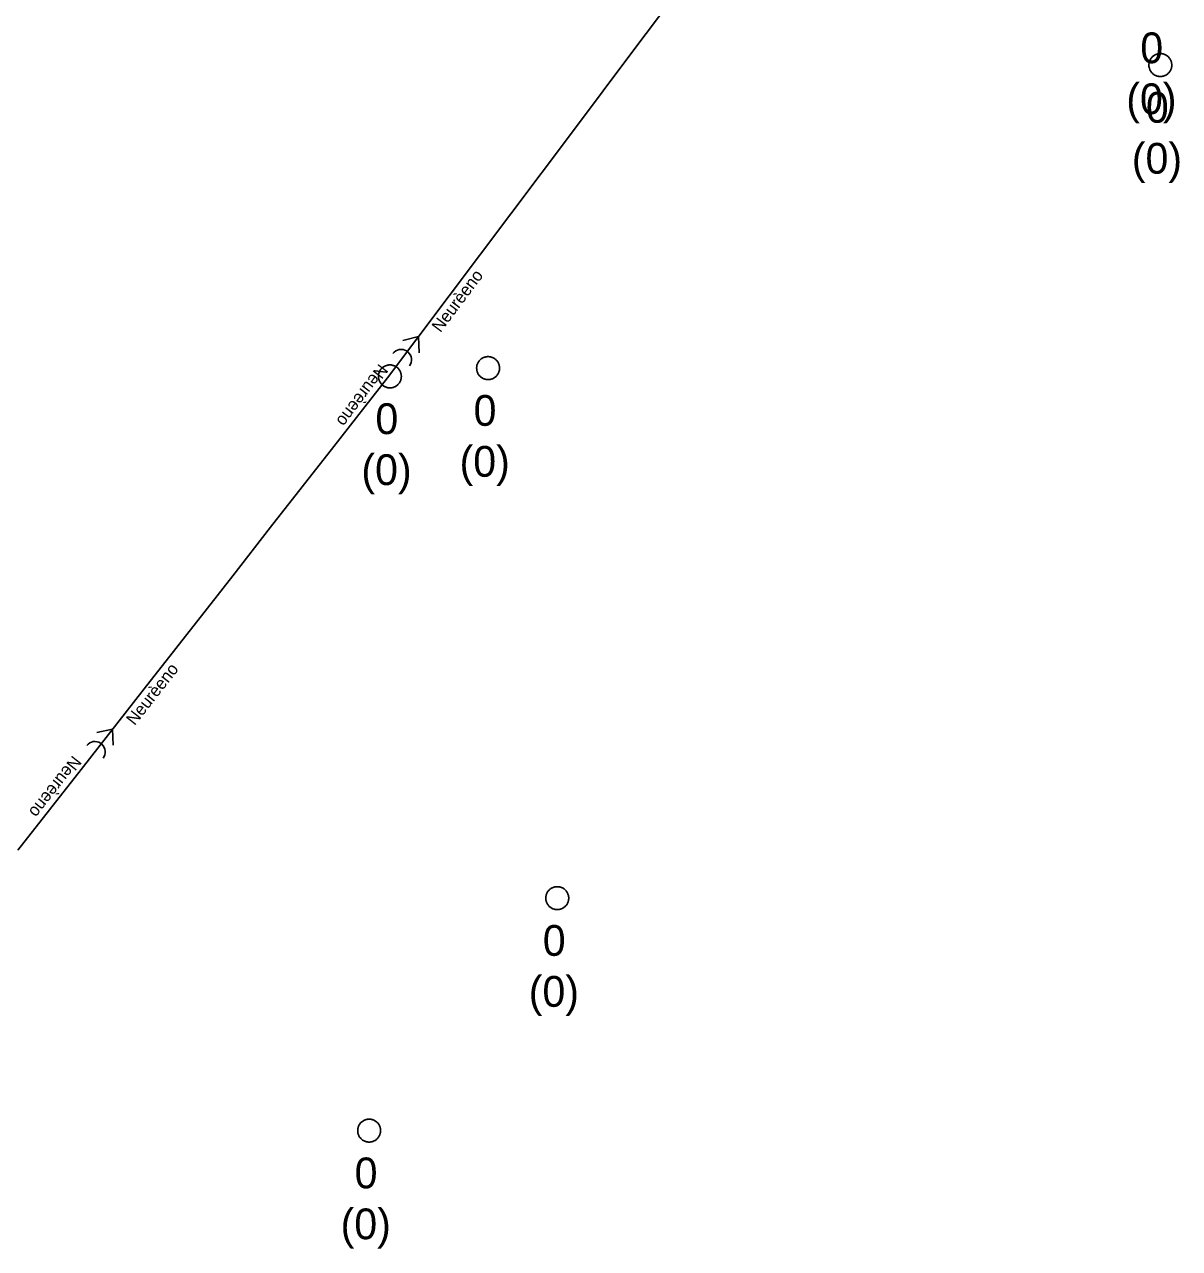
# Model space of a CAD drawing. Extents: x -606452 to -604459, y -1157823 to -1156972.
# Drawn here: x -606004.54 to -605979.35, y -1157617.5 to -1157590.81 of the extents above; entities that cross this region are included whole.
import ezdxf

# ---------------------------------------------------------------- set-up
doc = ezdxf.new("R2010")
doc.units = 0
doc.layers.add('Stoka', color=7, linetype='Continuous')
doc.layers.add('Vstupní šachta stoky', color=7, linetype='Continuous')

msp = doc.modelspace()

# ---------------------------------------------------------------- linework, layer by layer
at = {"layer": 'Stoka'}
for points in [[(-605989.904, -1157589.572), (-605991.247, -1157591.359)], [(-605991.247, -1157591.359), (-605992.59, -1157593.147)], [(-605992.59, -1157593.147), (-605993.934, -1157594.935)], [(-605993.934, -1157594.935), (-605995.277, -1157596.722)], [(-605995.277, -1157596.722), (-605996.62, -1157598.51)], [(-605995.949, -1157597.615), (-605996.288, -1157597.696)], [(-605995.948, -1157597.615), (-605995.931, -1157597.965)], [(-605996.504, -1157597.981), (-605996.476, -1157597.951), (-605996.443, -1157597.926), (-605996.406, -1157597.908), (-605996.367, -1157597.896), (-605996.325, -1157597.892), (-605996.284, -1157597.896), (-605996.245, -1157597.907), (-605996.208, -1157597.925), (-605996.175, -1157597.95), (-605996.147, -1157597.981), (-605996.125, -1157598.016), (-605996.11, -1157598.054), (-605996.102, -1157598.095), (-605996.102, -1157598.136), (-605996.11, -1157598.176), (-605996.125, -1157598.215), (-605996.146, -1157598.25)], [(-605996.62, -1157598.51), (-605997.795, -1157600.011)], [(-605997.795, -1157600.011), (-605999.174, -1157601.772)], [(-605999.174, -1157601.772), (-606000, -1157602.828)], [(-606000, -1157602.828), (-606000.552, -1157603.533)], [(-606000.552, -1157603.533), (-606001.93, -1157605.294)], [(-606001.93, -1157605.294), (-606003.308, -1157607.055)], [(-606002.62, -1157606.173), (-606002.961, -1157606.248)], [(-606002.619, -1157606.173), (-606002.608, -1157606.523)], [(-606003.182, -1157606.528), (-606003.153, -1157606.498), (-606003.12, -1157606.474), (-606003.083, -1157606.456), (-606003.043, -1157606.446), (-606003.002, -1157606.443), (-606002.961, -1157606.447), (-606002.921, -1157606.459), (-606002.884, -1157606.478), (-606002.852, -1157606.504), (-606002.825, -1157606.535), (-606002.804, -1157606.57), (-606002.789, -1157606.609), (-606002.782, -1157606.65), (-606002.783, -1157606.691), (-606002.791, -1157606.731), (-606002.807, -1157606.769), (-606002.829, -1157606.804)], [(-606003.308, -1157607.055), (-606004.686, -1157608.815)]]:
    msp.add_lwpolyline(points, dxfattribs=at)
at = {"layer": 'Vstupní šachta stoky'}
for p, q in [((-605979.777, -1157591.443), (-605979.764, -1157591.443)), ((-605994.442, -1157598.051), (-605994.429, -1157598.051)), ((-605996.584, -1157598.232), (-605996.571, -1157598.232)), ((-605992.933, -1157609.608), (-605992.92, -1157609.608)), ((-605997.037, -1157614.677), (-605997.024, -1157614.677))]:
    msp.add_line(p, q, dxfattribs=at)
for points in [[(-605979.764, -1157591.443), (-605979.751, -1157591.443), (-605979.738, -1157591.444), (-605979.725, -1157591.446), (-605979.712, -1157591.449), (-605979.699, -1157591.452), (-605979.686, -1157591.455), (-605979.674, -1157591.46), (-605979.662, -1157591.465), (-605979.65, -1157591.471), (-605979.638, -1157591.477), (-605979.627, -1157591.484), (-605979.616, -1157591.492), (-605979.606, -1157591.5), (-605979.596, -1157591.508), (-605979.586, -1157591.517), (-605979.577, -1157591.527), (-605979.569, -1157591.537), (-605979.561, -1157591.548), (-605979.553, -1157591.559), (-605979.546, -1157591.57), (-605979.54, -1157591.582), (-605979.535, -1157591.594), (-605979.53, -1157591.606), (-605979.525, -1157591.618), (-605979.522, -1157591.631), (-605979.519, -1157591.644), (-605979.517, -1157591.657), (-605979.515, -1157591.67), (-605979.514, -1157591.683), (-605979.514, -1157591.696), (-605979.515, -1157591.71), (-605979.516, -1157591.723), (-605979.518, -1157591.736), (-605979.52, -1157591.749), (-605979.524, -1157591.761), (-605979.527, -1157591.774), (-605979.532, -1157591.786), (-605979.537, -1157591.799), (-605979.543, -1157591.81), (-605979.55, -1157591.822), (-605979.557, -1157591.833), (-605979.564, -1157591.844), (-605979.573, -1157591.854), (-605979.581, -1157591.864), (-605979.591, -1157591.873), (-605979.601, -1157591.882), (-605979.611, -1157591.891), (-605979.621, -1157591.898), (-605979.632, -1157591.906), (-605979.644, -1157591.912), (-605979.656, -1157591.918), (-605979.668, -1157591.924), (-605979.68, -1157591.928), (-605979.692, -1157591.933), (-605979.705, -1157591.936), (-605979.718, -1157591.939), (-605979.731, -1157591.941), (-605979.744, -1157591.942), (-605979.757, -1157591.943), (-605979.771, -1157591.943), (-605979.784, -1157591.942), (-605979.797, -1157591.941), (-605979.81, -1157591.939), (-605979.823, -1157591.936), (-605979.836, -1157591.933), (-605979.848, -1157591.928), (-605979.86, -1157591.924), (-605979.872, -1157591.918), (-605979.884, -1157591.912), (-605979.896, -1157591.906), (-605979.907, -1157591.898), (-605979.917, -1157591.891), (-605979.927, -1157591.882), (-605979.937, -1157591.873), (-605979.947, -1157591.864), (-605979.955, -1157591.854), (-605979.964, -1157591.844), (-605979.971, -1157591.833), (-605979.978, -1157591.822), (-605979.985, -1157591.81), (-605979.991, -1157591.799), (-605979.996, -1157591.786), (-605980.001, -1157591.774), (-605980.004, -1157591.761), (-605980.008, -1157591.749), (-605980.01, -1157591.736), (-605980.012, -1157591.723), (-605980.013, -1157591.71), (-605980.014, -1157591.696), (-605980.014, -1157591.683), (-605980.013, -1157591.67), (-605980.011, -1157591.657), (-605980.009, -1157591.644), (-605980.006, -1157591.631), (-605980.003, -1157591.618), (-605979.998, -1157591.606), (-605979.993, -1157591.594), (-605979.988, -1157591.582), (-605979.982, -1157591.57), (-605979.975, -1157591.559)], [(-605979.975, -1157591.559), (-605979.967, -1157591.548), (-605979.959, -1157591.537), (-605979.951, -1157591.527), (-605979.942, -1157591.517), (-605979.932, -1157591.508), (-605979.922, -1157591.5), (-605979.912, -1157591.492), (-605979.901, -1157591.484), (-605979.89, -1157591.477), (-605979.878, -1157591.471), (-605979.866, -1157591.465), (-605979.854, -1157591.46), (-605979.842, -1157591.455), (-605979.829, -1157591.452), (-605979.816, -1157591.449), (-605979.803, -1157591.446), (-605979.79, -1157591.444), (-605979.777, -1157591.443)], [(-605994.429, -1157598.051), (-605994.416, -1157598.051), (-605994.403, -1157598.052), (-605994.39, -1157598.054), (-605994.377, -1157598.057), (-605994.364, -1157598.06), (-605994.351, -1157598.063), (-605994.339, -1157598.068), (-605994.327, -1157598.073), (-605994.315, -1157598.079), (-605994.303, -1157598.085), (-605994.292, -1157598.092), (-605994.281, -1157598.1), (-605994.271, -1157598.108), (-605994.261, -1157598.116), (-605994.251, -1157598.125), (-605994.242, -1157598.135), (-605994.234, -1157598.145), (-605994.226, -1157598.156), (-605994.218, -1157598.167), (-605994.211, -1157598.178), (-605994.205, -1157598.19), (-605994.2, -1157598.202), (-605994.195, -1157598.214), (-605994.19, -1157598.226), (-605994.187, -1157598.239), (-605994.184, -1157598.252), (-605994.182, -1157598.265), (-605994.18, -1157598.278), (-605994.179, -1157598.291), (-605994.179, -1157598.304), (-605994.18, -1157598.318), (-605994.181, -1157598.331), (-605994.183, -1157598.344), (-605994.185, -1157598.357), (-605994.189, -1157598.369), (-605994.192, -1157598.382), (-605994.197, -1157598.394), (-605994.202, -1157598.407), (-605994.208, -1157598.418), (-605994.215, -1157598.43), (-605994.222, -1157598.441), (-605994.229, -1157598.452), (-605994.238, -1157598.462), (-605994.246, -1157598.472), (-605994.256, -1157598.481), (-605994.266, -1157598.49), (-605994.276, -1157598.499), (-605994.286, -1157598.506), (-605994.297, -1157598.514), (-605994.309, -1157598.52), (-605994.321, -1157598.526), (-605994.333, -1157598.532), (-605994.345, -1157598.536), (-605994.357, -1157598.541), (-605994.37, -1157598.544), (-605994.383, -1157598.547), (-605994.396, -1157598.549), (-605994.409, -1157598.55), (-605994.422, -1157598.551), (-605994.436, -1157598.551), (-605994.449, -1157598.55), (-605994.462, -1157598.549), (-605994.475, -1157598.547), (-605994.488, -1157598.544), (-605994.501, -1157598.541), (-605994.513, -1157598.536), (-605994.525, -1157598.532), (-605994.537, -1157598.526), (-605994.549, -1157598.52), (-605994.561, -1157598.514), (-605994.572, -1157598.506), (-605994.582, -1157598.499), (-605994.592, -1157598.49), (-605994.602, -1157598.481), (-605994.612, -1157598.472), (-605994.62, -1157598.462), (-605994.629, -1157598.452), (-605994.636, -1157598.441), (-605994.643, -1157598.43), (-605994.65, -1157598.418), (-605994.656, -1157598.407), (-605994.661, -1157598.394), (-605994.666, -1157598.382), (-605994.669, -1157598.369), (-605994.673, -1157598.357), (-605994.675, -1157598.344), (-605994.677, -1157598.331), (-605994.678, -1157598.318), (-605994.679, -1157598.304), (-605994.679, -1157598.291), (-605994.678, -1157598.278), (-605994.676, -1157598.265), (-605994.674, -1157598.252), (-605994.671, -1157598.239), (-605994.668, -1157598.226), (-605994.663, -1157598.214), (-605994.658, -1157598.202), (-605994.653, -1157598.19), (-605994.647, -1157598.178), (-605994.64, -1157598.167)], [(-605994.64, -1157598.167), (-605994.632, -1157598.156), (-605994.624, -1157598.145), (-605994.616, -1157598.135), (-605994.607, -1157598.125), (-605994.597, -1157598.116), (-605994.587, -1157598.108), (-605994.577, -1157598.1), (-605994.566, -1157598.092), (-605994.555, -1157598.085), (-605994.543, -1157598.079), (-605994.531, -1157598.073), (-605994.519, -1157598.068), (-605994.507, -1157598.063), (-605994.494, -1157598.06), (-605994.481, -1157598.057), (-605994.468, -1157598.054), (-605994.455, -1157598.052), (-605994.442, -1157598.051)], [(-605996.571, -1157598.232), (-605996.558, -1157598.232), (-605996.545, -1157598.233), (-605996.532, -1157598.235), (-605996.519, -1157598.238), (-605996.506, -1157598.241), (-605996.493, -1157598.244), (-605996.481, -1157598.249), (-605996.469, -1157598.254), (-605996.457, -1157598.26), (-605996.445, -1157598.266), (-605996.434, -1157598.273), (-605996.423, -1157598.281), (-605996.413, -1157598.289), (-605996.403, -1157598.297), (-605996.393, -1157598.306), (-605996.384, -1157598.316), (-605996.376, -1157598.326), (-605996.368, -1157598.337), (-605996.36, -1157598.348), (-605996.353, -1157598.359), (-605996.347, -1157598.371), (-605996.342, -1157598.383), (-605996.337, -1157598.395), (-605996.332, -1157598.407), (-605996.329, -1157598.42), (-605996.326, -1157598.433), (-605996.324, -1157598.446), (-605996.322, -1157598.459), (-605996.321, -1157598.472), (-605996.321, -1157598.485), (-605996.322, -1157598.499), (-605996.323, -1157598.512), (-605996.325, -1157598.525), (-605996.327, -1157598.538), (-605996.331, -1157598.55), (-605996.334, -1157598.563), (-605996.339, -1157598.575), (-605996.344, -1157598.588), (-605996.35, -1157598.599), (-605996.357, -1157598.611), (-605996.364, -1157598.622), (-605996.371, -1157598.633), (-605996.38, -1157598.643), (-605996.388, -1157598.653), (-605996.398, -1157598.662), (-605996.408, -1157598.671), (-605996.418, -1157598.68), (-605996.428, -1157598.687), (-605996.439, -1157598.695), (-605996.451, -1157598.701), (-605996.463, -1157598.707), (-605996.475, -1157598.713), (-605996.487, -1157598.717), (-605996.499, -1157598.722), (-605996.512, -1157598.725), (-605996.525, -1157598.728), (-605996.538, -1157598.73), (-605996.551, -1157598.731), (-605996.564, -1157598.732), (-605996.578, -1157598.732), (-605996.591, -1157598.731), (-605996.604, -1157598.73), (-605996.617, -1157598.728), (-605996.63, -1157598.725), (-605996.643, -1157598.722), (-605996.655, -1157598.717), (-605996.667, -1157598.713), (-605996.679, -1157598.707), (-605996.691, -1157598.701), (-605996.703, -1157598.695), (-605996.714, -1157598.687), (-605996.724, -1157598.68), (-605996.734, -1157598.671), (-605996.744, -1157598.662), (-605996.754, -1157598.653), (-605996.762, -1157598.643), (-605996.771, -1157598.633), (-605996.778, -1157598.622), (-605996.785, -1157598.611), (-605996.792, -1157598.599), (-605996.798, -1157598.588), (-605996.803, -1157598.575), (-605996.808, -1157598.563), (-605996.811, -1157598.55), (-605996.815, -1157598.538), (-605996.817, -1157598.525), (-605996.819, -1157598.512), (-605996.82, -1157598.499), (-605996.821, -1157598.485), (-605996.821, -1157598.472), (-605996.82, -1157598.459), (-605996.818, -1157598.446), (-605996.816, -1157598.433), (-605996.813, -1157598.42), (-605996.81, -1157598.407), (-605996.805, -1157598.395), (-605996.8, -1157598.383), (-605996.795, -1157598.371), (-605996.789, -1157598.359), (-605996.782, -1157598.348)], [(-605996.782, -1157598.348), (-605996.774, -1157598.337), (-605996.766, -1157598.326), (-605996.758, -1157598.316), (-605996.749, -1157598.306), (-605996.739, -1157598.297), (-605996.729, -1157598.289), (-605996.719, -1157598.281), (-605996.708, -1157598.273), (-605996.697, -1157598.266), (-605996.685, -1157598.26), (-605996.673, -1157598.254), (-605996.661, -1157598.249), (-605996.649, -1157598.244), (-605996.636, -1157598.241), (-605996.623, -1157598.238), (-605996.61, -1157598.235), (-605996.597, -1157598.233), (-605996.584, -1157598.232)], [(-605992.92, -1157609.608), (-605992.907, -1157609.608), (-605992.894, -1157609.609), (-605992.881, -1157609.611), (-605992.868, -1157609.614), (-605992.855, -1157609.617), (-605992.842, -1157609.62), (-605992.83, -1157609.625), (-605992.818, -1157609.63), (-605992.806, -1157609.636), (-605992.794, -1157609.642), (-605992.783, -1157609.649), (-605992.772, -1157609.657), (-605992.762, -1157609.665), (-605992.752, -1157609.673), (-605992.742, -1157609.682), (-605992.733, -1157609.692), (-605992.725, -1157609.702), (-605992.717, -1157609.713), (-605992.709, -1157609.724), (-605992.702, -1157609.735), (-605992.696, -1157609.747), (-605992.691, -1157609.759), (-605992.686, -1157609.771), (-605992.681, -1157609.783), (-605992.678, -1157609.796), (-605992.675, -1157609.809), (-605992.673, -1157609.822), (-605992.671, -1157609.835), (-605992.67, -1157609.848), (-605992.67, -1157609.861), (-605992.671, -1157609.875), (-605992.672, -1157609.888), (-605992.674, -1157609.901), (-605992.676, -1157609.914), (-605992.68, -1157609.926), (-605992.683, -1157609.939), (-605992.688, -1157609.951), (-605992.693, -1157609.964), (-605992.699, -1157609.975), (-605992.706, -1157609.987), (-605992.713, -1157609.998), (-605992.72, -1157610.009), (-605992.729, -1157610.019), (-605992.737, -1157610.029), (-605992.747, -1157610.038), (-605992.757, -1157610.047), (-605992.767, -1157610.056), (-605992.777, -1157610.063), (-605992.788, -1157610.071), (-605992.8, -1157610.077), (-605992.812, -1157610.083), (-605992.824, -1157610.089), (-605992.836, -1157610.093), (-605992.848, -1157610.098), (-605992.861, -1157610.101), (-605992.874, -1157610.104), (-605992.887, -1157610.106), (-605992.9, -1157610.107), (-605992.913, -1157610.108), (-605992.927, -1157610.108), (-605992.94, -1157610.107), (-605992.953, -1157610.106), (-605992.966, -1157610.104), (-605992.979, -1157610.101), (-605992.992, -1157610.098), (-605993.004, -1157610.093), (-605993.016, -1157610.089), (-605993.028, -1157610.083), (-605993.04, -1157610.077), (-605993.052, -1157610.071), (-605993.063, -1157610.063), (-605993.073, -1157610.056), (-605993.083, -1157610.047), (-605993.093, -1157610.038), (-605993.103, -1157610.029), (-605993.111, -1157610.019), (-605993.12, -1157610.009), (-605993.127, -1157609.998), (-605993.134, -1157609.987), (-605993.141, -1157609.975), (-605993.147, -1157609.964), (-605993.152, -1157609.951), (-605993.157, -1157609.939), (-605993.16, -1157609.926), (-605993.164, -1157609.914), (-605993.166, -1157609.901), (-605993.168, -1157609.888), (-605993.169, -1157609.875), (-605993.17, -1157609.861), (-605993.17, -1157609.848), (-605993.169, -1157609.835), (-605993.167, -1157609.822), (-605993.165, -1157609.809), (-605993.162, -1157609.796), (-605993.159, -1157609.783), (-605993.154, -1157609.771), (-605993.149, -1157609.759), (-605993.144, -1157609.747), (-605993.138, -1157609.735), (-605993.131, -1157609.724)], [(-605993.131, -1157609.724), (-605993.123, -1157609.713), (-605993.115, -1157609.702), (-605993.107, -1157609.692), (-605993.098, -1157609.682), (-605993.088, -1157609.673), (-605993.078, -1157609.665), (-605993.068, -1157609.657), (-605993.057, -1157609.649), (-605993.046, -1157609.642), (-605993.034, -1157609.636), (-605993.022, -1157609.63), (-605993.01, -1157609.625), (-605992.998, -1157609.62), (-605992.985, -1157609.617), (-605992.972, -1157609.614), (-605992.959, -1157609.611), (-605992.946, -1157609.609), (-605992.933, -1157609.608)], [(-605997.024, -1157614.677), (-605997.011, -1157614.677), (-605996.998, -1157614.678), (-605996.985, -1157614.68), (-605996.972, -1157614.683), (-605996.959, -1157614.686), (-605996.946, -1157614.689), (-605996.934, -1157614.694), (-605996.922, -1157614.699), (-605996.91, -1157614.705), (-605996.898, -1157614.711), (-605996.887, -1157614.718), (-605996.876, -1157614.726), (-605996.866, -1157614.734), (-605996.856, -1157614.742), (-605996.846, -1157614.751), (-605996.837, -1157614.761), (-605996.829, -1157614.771), (-605996.821, -1157614.782), (-605996.813, -1157614.793), (-605996.806, -1157614.804), (-605996.8, -1157614.816), (-605996.795, -1157614.828), (-605996.79, -1157614.84), (-605996.785, -1157614.852), (-605996.782, -1157614.865), (-605996.779, -1157614.878), (-605996.777, -1157614.891), (-605996.775, -1157614.904), (-605996.774, -1157614.917), (-605996.774, -1157614.93), (-605996.775, -1157614.944), (-605996.776, -1157614.957), (-605996.778, -1157614.97), (-605996.78, -1157614.983), (-605996.784, -1157614.995), (-605996.787, -1157615.008), (-605996.792, -1157615.02), (-605996.797, -1157615.033), (-605996.803, -1157615.044), (-605996.81, -1157615.056), (-605996.817, -1157615.067), (-605996.824, -1157615.078), (-605996.833, -1157615.088), (-605996.841, -1157615.098), (-605996.851, -1157615.107), (-605996.861, -1157615.116), (-605996.871, -1157615.125), (-605996.881, -1157615.132), (-605996.892, -1157615.14), (-605996.904, -1157615.146), (-605996.916, -1157615.152), (-605996.928, -1157615.158), (-605996.94, -1157615.162), (-605996.952, -1157615.167), (-605996.965, -1157615.17), (-605996.978, -1157615.173), (-605996.991, -1157615.175), (-605997.004, -1157615.176), (-605997.017, -1157615.177), (-605997.031, -1157615.177), (-605997.044, -1157615.176), (-605997.057, -1157615.175), (-605997.07, -1157615.173), (-605997.083, -1157615.17), (-605997.096, -1157615.167), (-605997.108, -1157615.162), (-605997.12, -1157615.158), (-605997.132, -1157615.152), (-605997.144, -1157615.146), (-605997.156, -1157615.14), (-605997.167, -1157615.132), (-605997.177, -1157615.125), (-605997.187, -1157615.116), (-605997.197, -1157615.107), (-605997.207, -1157615.098), (-605997.215, -1157615.088), (-605997.224, -1157615.078), (-605997.231, -1157615.067), (-605997.238, -1157615.056), (-605997.245, -1157615.044), (-605997.251, -1157615.033), (-605997.256, -1157615.02), (-605997.261, -1157615.008), (-605997.264, -1157614.995), (-605997.268, -1157614.983), (-605997.27, -1157614.97), (-605997.272, -1157614.957), (-605997.273, -1157614.944), (-605997.274, -1157614.93), (-605997.274, -1157614.917), (-605997.273, -1157614.904), (-605997.271, -1157614.891), (-605997.269, -1157614.878), (-605997.266, -1157614.865), (-605997.263, -1157614.852), (-605997.258, -1157614.84), (-605997.253, -1157614.828), (-605997.248, -1157614.816), (-605997.242, -1157614.804), (-605997.235, -1157614.793)], [(-605997.235, -1157614.793), (-605997.227, -1157614.782), (-605997.219, -1157614.771), (-605997.211, -1157614.761), (-605997.202, -1157614.751), (-605997.192, -1157614.742), (-605997.182, -1157614.734), (-605997.172, -1157614.726), (-605997.161, -1157614.718), (-605997.15, -1157614.711), (-605997.138, -1157614.705), (-605997.126, -1157614.699), (-605997.114, -1157614.694), (-605997.102, -1157614.689), (-605997.089, -1157614.686), (-605997.076, -1157614.683), (-605997.063, -1157614.68), (-605997.05, -1157614.678), (-605997.037, -1157614.677)]]:
    msp.add_lwpolyline(points, dxfattribs=at)

# ---------------------------------------------------------------- texts
at = {"layer": 'Stoka'}
for rotation, p in [(53.0797, (-605995.467, -1157597.541)), (233.0797, (-605996.806, -1157598.191)), (51.9493, (-606002.137, -1157606.109)), (231.9493, (-606003.488, -1157606.732))]:
    msp.add_text('Neurèeno', height=0.2683, rotation=rotation, dxfattribs=at).set_placement(p)
at = {"layer": 'Vstupní šachta stoky'}
for s, height, p in [('0', 0.671, (-605980.201, -1157591.653)), ('(0)', 0.6708, (-605980.507, -1157592.764)), ('0', 0.671, (-605980.08, -1157592.951)), ('(0)', 0.6708, (-605980.386, -1157594.062)), ('0', 0.671, (-605994.745, -1157599.559)), ('0', 0.671, (-605996.887, -1157599.74)), ('(0)', 0.6708, (-605997.193, -1157600.851)), ('(0)', 0.6708, (-605995.051, -1157600.67)), ('0', 0.671, (-605993.236, -1157611.116)), ('(0)', 0.6708, (-605993.542, -1157612.227)), ('0', 0.671, (-605997.34, -1157616.185)), ('(0)', 0.6708, (-605997.646, -1157617.296))]:
    msp.add_text(s, height=height, dxfattribs=at).set_placement(p)

doc.saveas('drawing.dxf')
